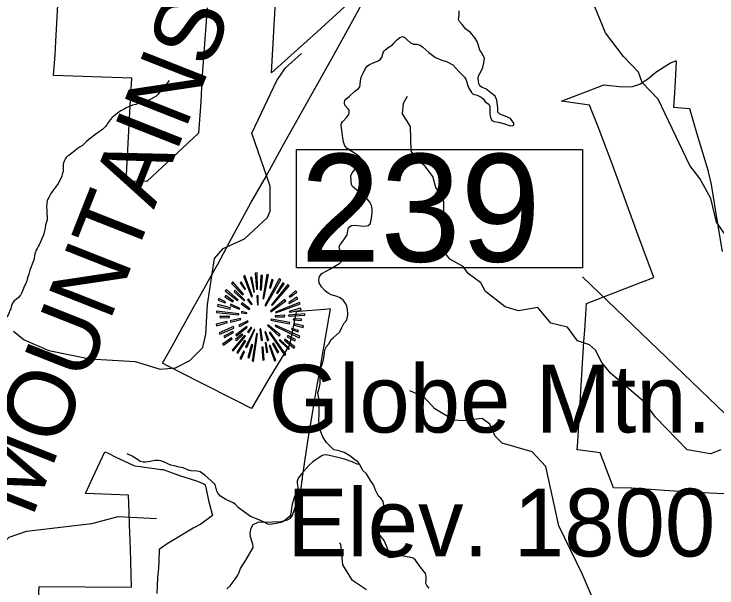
# Model space of a CAD drawing. Extents: x 1159738 to 1321356, y 736314 to 882035.
# Drawn here: x 1205885 to 1215018, y 845663 to 853122 of the extents above; entities that cross this region are included whole.
import ezdxf

# ---------------------------------------------------------------- set-up
doc = ezdxf.new("R2010")
doc.units = 0
for name, color, linetype in [('Exist Boundary Land Use Forest National US Forest Service', 7, 'Continuous'), ('Exist Geographical Mountain Summit CELL', 7, 'Continuous'), ('Exist Geographical Mountain Summit Elevation Number Label', 7, 'Continuous'), ('Exist Geographical Mountain Summit Label', 7, 'Continuous'), ('Exist Hydrographic Creek Single Shore', 7, 'Continuous'), ('Exist Hydrographic Misc Water Feature', 7, 'Continuous'), ('Exist Road Non-System Type 51', 7, 'Continuous'), ('Exist Road Secondary Structure Standard Bridge Number Label', 7, 'Continuous')]:
    doc.layers.add(name, color=color, linetype=linetype)

msp = doc.modelspace()

# ---------------------------------------------------------------- linework, layer by layer
at = {"layer": 'Exist Boundary Land Use Forest National US Forest Service'}
for points in [[(1210382.3, 853407.5), (1209821.2, 852888.6), (1209229.2, 852358.6), (1209304.3, 853672.6)], [(1208760.4, 845776.4), (1208783.3, 845816.5), (1208796.6, 845839.8), (1208804.4, 845853.4), (1208828.4, 845916.4), (1208895.4, 846024.4), (1208992.4, 846190.4), (1208987.4, 846232.4), (1208976.4, 846272.5), (1208959.4, 846327.5), (1208953.4, 846375.4), (1208964.4, 846441.4), (1208994.4, 846486.4), (1209050, 846511.7), (1209069.4, 846520.5), (1209137.4, 846518.4), (1209345.4, 846528.5), (1209399.1, 846538.9), (1209413.8, 846541.8), (1209437.4, 846546.5), (1209476.3, 846569.4), (1209497.4, 846600.4), (1209522.4, 846657.4), (1209612.4, 846933.4), (1209620.3, 846992.6), (1209625.4, 847031.5), (1209630.5, 847067.8), (1209631.4, 847073.7), (1209635.4, 847102.3), (1209709.4, 847627.4), (1209757.2, 847904.3), (1209771.5, 847988.2), (1209811.9, 848222.5), (1209824.9, 848297.6), (1209852.5, 848457.8), (1209906.3, 848770.5), (1209909.7, 848790.2), (1209996.3, 849290.5), (1209924.8, 849284.4), (1209582.5, 849255.1), (1209551.4, 849252.5), (1209486.1, 848927.6), (1209463.4, 848814.5), (1209462.1, 848812.4), (1209195.4, 848379.5), (1208969.3, 847995.5), (1208775.4, 848094.4), (1208305.4, 848331.4), (1208091, 848442.4), (1207889.7, 848546.4), (1207816.3, 848584.4), (1207917.3, 848768.4), (1208064.3, 849034.5), (1208220.4, 849318.5), (1208376.3, 849594.5), (1208408, 849650.6), (1208531.4, 849869.5), (1208682.5, 850150.6), (1208716.4, 850213.5), (1208961.3, 850668.5), (1209164.7, 851018.9), (1209167.2, 851023.5), (1209204.3, 851091.3), (1209388.3, 851427.5), (1209718.3, 852020.6), (1210008.2, 852536.5), (1210288.2, 853039.6), (1210586.3, 853587.6)], [(1208393.8, 853205.1), (1208324.3, 852268.6), (1208310.2, 851980.5), (1208281.3, 851575.5), (1207612.2, 850945.5), (1207340.2, 850952.5), (1207394.5, 851931.4), (1207414.2, 852289.5), (1206397.3, 852324.5), (1206418.3, 852592.5), (1206428.1, 852764.9), (1206460.2, 853323.6)], [(1215628.5, 846858.5), (1214583.5, 846913.5), (1213908.8, 846958.6), (1213896.5, 846959.5), (1213674.4, 846963.4), (1213501.4, 847420.5), (1213211.4, 847456.5), (1213202.3, 847460.5), (1213210.3, 847564.5), (1213227.3, 847853.8), (1213230.3, 847908.1), (1213248.4, 848219.5), (1213290.9, 848866.5), (1213300.4, 849012.5), (1213321.4, 849358.5), (1214038.8, 849636.4), (1214199.4, 849698.5), (1213990.4, 850256.5), (1213658.4, 851173.6), (1213473.4, 851656.6), (1213363.4, 851939.6), (1213148.4, 851967.6), (1212998.4, 851991.6), (1213007.5, 851995), (1213336.3, 852120.5), (1213548.4, 852203.6), (1213785.4, 852174.6), (1213920.3, 852182.6), (1214018.3, 852212.6), (1214072.5, 852248.5), (1214116.4, 852277.6), (1214223.4, 852366.5), (1214331.4, 852437.5), (1214414.4, 852487.6), (1214483.6, 852514.1), (1214487.4, 852515.6), (1214480.3, 852331.6), (1214466.4, 852096.5), (1214454.4, 851910.6), (1214660.4, 851894.6), (1214755.4, 851566.5), (1214902.5, 851079.9), (1214904.4, 851073.5), (1214942.4, 850908.6), (1214998.4, 850557.6), (1215012.3, 850474.5), (1215086.4, 850036.5)], [(1206161.4, 844668.4), (1206213.3, 845683.4), (1207413.4, 845674.4), (1207398.3, 846167.4), (1207386, 846487.7), (1207379.9, 846647.2), (1207371.4, 846868.4), (1206814.4, 846889.5), (1206907.3, 847098.5), (1207065.3, 847434.4), (1207108.4, 847415.4), (1207209.4, 847362.5), (1207313.3, 847314.4), (1207450.4, 847250.4), (1207522.4, 847240.5), (1207795.4, 847204.4), (1207821.4, 847204.4), (1208033.4, 847126.4), (1208257.4, 847056.4), (1208352.3, 847015.5), (1208367.4, 847001.4), (1208382.4, 846946.5), (1208412.4, 846800.5), (1208463.4, 846606.4), (1208310.4, 846490.4), (1208214.3, 846439.4), (1208128.1, 846389.8), (1208068.3, 846355.4), (1207873.3, 846238.4), (1207772.4, 846163.4), (1207766.4, 846011.4), (1207760.4, 845919.5), (1207751.3, 845797.4), (1207741.4, 845591.4)], [(1208651.4, 845651.5), (1208692.4, 845690.4), (1208760.4, 845776.4)]]:
    msp.add_lwpolyline(points, dxfattribs=at)
at = {"layer": 'Exist Geographical Mountain Summit CELL'}
for points in [[(1208865.6, 849714.9), (1208970.4, 849447.4), (1208982, 849451.5), (1208886.1, 849725)], [(1209019.9, 849752.5), (1209036, 849544.6), (1209048.8, 849546.2), (1209043.2, 849756.9)], [(1209083.9, 849536.1), (1209099.6, 849536.1), (1209114.2, 849725), (1209092.4, 849725)], [(1209131.8, 849422.5), (1209191.4, 849730.8), (1209169.5, 849738), (1209118.7, 849425.6)], [(1208711.6, 849621.8), (1208855.5, 849472), (1208868.8, 849482.1), (1208727.8, 849640.7)], [(1208822, 849627.6), (1208884.5, 849540.4), (1208891.9, 849546.2), (1208838.2, 849643.6)], [(1209000.9, 849507), (1209011, 849509.8), (1208974.8, 849701.6), (1208957.4, 849697.3)], [(1209144.8, 849335.4), (1209156.5, 849328.2), (1209351.1, 849666.7), (1209329.4, 849681.4)], [(1209202.8, 849563.5), (1209216.1, 849559), (1209253.9, 849666.7), (1209235, 849673.9)], [(1209378.9, 849627.6), (1209294.6, 849493.8), (1209306.3, 849489.3), (1209396.2, 849614.6)], [(1208630.3, 849522.8), (1208788.7, 849400.8), (1208797.5, 849409.6), (1208644.8, 849540.4)], [(1209229.1, 849341.2), (1209237.9, 849332.5), (1209460.2, 849589.6), (1209444.2, 849608.7)], [(1208625.9, 849447.4), (1208729.1, 849381.8), (1208737.9, 849392.3), (1208637.5, 849463.2)], [(1208743.5, 849511.1), (1208874.4, 849395), (1208883.2, 849403.6), (1208755.2, 849531.6)], [(1209041.6, 849459.1), (1209047.2, 849342.6), (1209057.7, 849343.9), (1209057.7, 849460.3)], [(1209460.2, 849453.1), (1209467.6, 849443), (1209559.1, 849508.2), (1209544.5, 849522.8)], [(1208538.8, 849403.6), (1208628.7, 849368.9), (1208633.1, 849380.6), (1208544.5, 849424.1)], [(1208838.2, 849357.2), (1208938.5, 849281.4), (1208947, 849293.1), (1208848.3, 849370.2)], [(1208916.7, 849409.6), (1208972, 849343.9), (1208980.4, 849352.7), (1208929.7, 849421.3)], [(1209216.1, 849261.2), (1209223.3, 849251.1), (1209417.9, 849395), (1209405.1, 849412.4)], [(1209284.2, 849249.7), (1209288.7, 849240.7), (1209601.2, 849355.6), (1209594, 849374.5)], [(1209460.2, 849361.7), (1209570.6, 849421.3), (1209559.1, 849441.4), (1209454.6, 849371.8)], [(1208516.7, 849242.3), (1208804.7, 849214.6), (1208806, 849226.3), (1208516.7, 849262.5)], [(1208527.1, 849326.6), (1208692.7, 849288.8), (1208697.2, 849301.9), (1208531.6, 849345.5)], [(1208692.7, 849335.4), (1208814.8, 849287.5), (1208819.3, 849296), (1208701.5, 849351.6)], [(1209467.6, 849249.7), (1209614.5, 849275.8), (1209608.6, 849297.6), (1209461.8, 849258.5)], [(1208565.1, 849172.6), (1208683.9, 849178.4), (1208683.9, 849192.8), (1208560.6, 849192.8)], [(1208839.5, 849238), (1208907.9, 849229.2), (1208909.5, 849238), (1208842.5, 849255.3)], [(1209280.2, 849198.9), (1209280.2, 849187.2), (1209400.6, 849187.2), (1209403.5, 849207.4)], [(1209453, 849194.4), (1209662.4, 849207.4), (1209663.7, 849226.3), (1209454.6, 849207.4)], [(1208511.1, 849091.2), (1208516.7, 849070.7), (1208660.9, 849113), (1208652, 849126)], [(1208694.3, 849136.4), (1208698.5, 849117.4), (1208831, 849150.8), (1208828.1, 849165.4)], [(1208804.7, 849079.6), (1208813.5, 849060.7), (1208928.4, 849121.5), (1208924.1, 849134.8)], [(1209177, 849075.2), (1209331, 848934.1), (1209341, 848951.6), (1209184.2, 849084)], [(1209221.7, 849143.6), (1209464.7, 849095.7), (1209469, 849113), (1209226.2, 849158.1)], [(1209512.6, 849146.5), (1209618.7, 849137.5), (1209618.7, 849155), (1209514.2, 849159.3)], [(1209528.8, 849078), (1209641.9, 849049), (1209644.8, 849070.7), (1209532.8, 849095.7)], [(1208550.2, 848980.6), (1208560.6, 848962), (1208742.2, 849041.7), (1208736.3, 849060.7)], [(1208620.2, 848916.8), (1208736.3, 848983.6), (1208727.8, 848998.2), (1208611.4, 848937)], [(1208765.3, 848954.6), (1208777, 848939.9), (1208915.1, 849053.4), (1208907.9, 849063.5)], [(1208891.9, 848794.7), (1208909.5, 848787.5), (1209015.5, 849021.2), (1209005.4, 849024.4)], [(1208919.6, 848992.2), (1208932.5, 848980.6), (1208973.2, 849046.1), (1208965.9, 849051.8)], [(1209079.4, 849028.8), (1209095.3, 848880.6), (1209112.9, 848881.7), (1209092.4, 849031.7)], [(1209143.5, 848993.8), (1209178.3, 848874.5), (1209194.3, 848881.7), (1209152, 848998.2)], [(1209201.5, 848984.9), (1209403.5, 848685.6), (1209417.9, 848697.2), (1209211.6, 848989.4)], [(1209277, 849065.1), (1209589.7, 848912.3), (1209596.9, 848934.1), (1209283.1, 849076.7)], [(1209490.8, 849024.4), (1209575.1, 848992.2), (1209582.3, 849009.9), (1209496.6, 849037.3)], [(1208595.3, 848833.8), (1208606.9, 848817.8), (1208720.4, 848902.2), (1208710, 848915.2)], [(1208719, 848755.3), (1208730.5, 848745.2), (1208893.5, 848935.7), (1208881.8, 848944.2)], [(1208780.2, 848880.6), (1208857.1, 848953), (1208843.8, 848962), (1208762.4, 848893.4)], [(1208977.6, 848613.1), (1208996.5, 848608.6), (1209047.2, 848966), (1209034.4, 848969.2)], [(1209434.1, 848928.5), (1209534.4, 848876.1), (1209544.5, 848890.7), (1209442.9, 848944.2)], [(1208878.9, 848880.6), (1208778.6, 848723.4), (1208791.4, 848713.3), (1208894.9, 848871.6)], [(1208938.5, 848653.8), (1208986.4, 848825), (1208972, 848826.6), (1208920.9, 848657.8)], [(1209182.6, 848727.8), (1209160.8, 848847.1), (1209147.7, 848847.1), (1209165.3, 848723.4)], [(1209201.5, 848813.6), (1209271.4, 848614.3), (1209288.7, 848621.6), (1209213.2, 848816.5)], [(1209243.5, 848836.7), (1209307.6, 848719), (1209323.7, 848727.8), (1209258.4, 848842.6)], [(1209331, 848881.7), (1209451.4, 848765.4), (1209464.7, 848775.8), (1209339.8, 848891.8)], [(1209397.8, 848884.6), (1209519.8, 848781.4), (1209532.8, 848796), (1209405.1, 848895)], [(1208819.3, 848646.4), (1208838.2, 848634.8), (1208881.8, 848733.5), (1208868.8, 848742.3)], [(1209104.1, 848794.7), (1209118.7, 848624.8), (1209134.7, 848628.8), (1209121.4, 848794.7)]]:
    msp.add_lwpolyline(points, close=True, dxfattribs=at)
at = {"layer": 'Exist Hydrographic Creek Single Shore'}
for points in [[(1215973.4, 847659.4), (1215907.5, 847975.9), (1215740.5, 848291.1), (1215747.4, 848550.3), (1215686.4, 848768.1), (1215647.4, 848877.2), (1215634.5, 849310.8), (1215528.4, 849713.4), (1215345.4, 850035.5), (1215206.4, 850140), (1215014.4, 850419.6), (1214939.3, 850723.1), (1214795.4, 850985.3), (1214667.3, 851155.3), (1214438.4, 851635.8), (1214256.3, 852017), (1214046.3, 852231.3), (1213999.4, 852366.8), (1213804.4, 852570.9), (1213571.3, 852877.6), (1213391.3, 853314.5)], [(1215067.5, 847457.6), (1214932.5, 847404.5), (1214633.4, 847459.8), (1214220.4, 847881.6), (1214075.5, 848078.2), (1213635.4, 848454.6), (1213522.4, 848591.5), (1213442.4, 848753.9), (1213361.4, 848821.2), (1213204.4, 848876.9), (1213076.4, 849053.4), (1212860.4, 849103.7), (1212690.4, 849307.3), (1212439.3, 849263.1), (1212265.4, 849319.1), (1212012.3, 849517.9), (1211949.4, 849627.5), (1211785.3, 849748.9), (1211721.4, 849842.1), (1211548.4, 849937.5), (1211484.3, 850024.1), (1211491.4, 850273.4), (1211466.4, 850306.8), (1211468.3, 850681), (1211437.4, 850766.9), (1211365.4, 850870.1), (1211327.3, 851012), (1211223.4, 851148.7), (1211116.3, 851232.9), (1211044.4, 851346), (1211036.3, 851661.2), (1210932.3, 851824.2), (1210944.3, 851965.1), (1210997.3, 852055.9)], [(1214259.6, 840399.8), (1214292.6, 840697.8), (1214767.5, 841620.6), (1214846.5, 842675.9), (1214739.7, 843175.4), (1214629.5, 843609.3), (1214526.5, 843821.4), (1214245.5, 844211.1), (1214096.5, 844548.9), (1213667.5, 845043.4), (1213531.4, 845229.9), (1213272.5, 845839.1), (1212964.5, 846472.2), (1212793.5, 847243.8), (1212615.4, 847431.2), (1212226.4, 847544), (1212136.4, 847637.7), (1212066.4, 847790.1), (1211967.4, 847867.6), (1211708.4, 847833.4), (1211600.4, 847842.1), (1211354.4, 847991.5), (1211208.4, 848145.4), (1211027.4, 848224.5)]]:
    msp.add_lwpolyline(points, dxfattribs=at)
at = {"layer": 'Exist Hydrographic Misc Water Feature'}
for points in [[(1205877.3, 849000.5), (1206016.3, 848886.1), (1206338.3, 848751.6), (1206868.3, 848639.3), (1207460.4, 848607.8), (1207782.3, 848506.1), (1207983.4, 848525.1), (1208169.3, 848619.8), (1208340.3, 848790.4), (1208378.3, 848963.6), (1208397.4, 849347.3), (1208488.3, 849946.2), (1208600.4, 850075.2), (1208879.3, 850201), (1209178.3, 850477.3), (1209214.3, 850558.7), (1209214.3, 850886.9), (1208974.3, 851574.5), (1209301.3, 852260.6), (1209414.3, 852422.4), (1209619.3, 852608.7)], [(1207900.5, 852258.8), (1207857, 852204), (1207840.4, 852184.5), (1207827.9, 852166.8), (1207819.6, 852157), (1207805.2, 852139.4), (1207780.4, 852112), (1207757.5, 852080.6), (1207745.3, 852069), (1207732.9, 852057.3), (1207700.4, 852036.2), (1207663.8, 852017.1), (1207613.1, 851996.5), (1207560.6, 851977.8), (1207514.3, 851963.1), (1207465.8, 851948.4), (1207425.5, 851937.5), (1207385, 851922.6), (1207352.6, 851907.4), (1207318.1, 851888.3), (1207273.4, 851863.5), (1207232.7, 851836.6), (1207197.8, 851807.6), (1207160.9, 851776.5), (1207136.2, 851749.2), (1207109.1, 851713.9), (1207092.4, 851684.3), (1207071.7, 851658.9), (1207040.7, 851627.7), (1207004, 851600.6), (1206967.4, 851575.7), (1206928.6, 851546.6), (1206891.8, 851519.6), (1206863.2, 851496.4), (1206828.3, 851465.3), (1206799.5, 851438.1), (1206772.7, 851412.7), (1206746.4, 851395.4), (1206707.6, 851370.5), (1206676.9, 851343.3), (1206656.6, 851329.9), (1206636.1, 851314.4), (1206617.6, 851300.9), (1206595.3, 851285.5), (1206578.8, 851273.9), (1206562.4, 851256.3), (1206552.2, 851244.6), (1206539.4, 851218.9), (1206528.6, 851189.2), (1206524, 851165.3), (1206523.2, 851133.3), (1206522.4, 851105.3), (1206521.5, 851075.3), (1206512.5, 851039.6), (1206505.9, 851013.7), (1206493, 850984.1), (1206459.3, 850918.9), (1206423.9, 850871.8), (1206397.1, 850838.5), (1206376.3, 850809.1), (1206363.6, 850789.4), (1206349, 850763.8), (1206338.3, 850740.1), (1206325.8, 850718.4), (1206317.2, 850694.6), (1206310.1, 850660.7), (1206309, 850618.7), (1206309.9, 850574.7), (1206311.2, 850550.6), (1206312.3, 850518.6), (1206317.8, 850496.4), (1206317, 850470.4), (1206314.4, 850448.5), (1206305.6, 850420.7), (1206294.5, 850379), (1206287.6, 850341.1), (1206282.5, 850305.3), (1206273.5, 850267.5), (1206260.5, 850231.8), (1206243.5, 850194.2), (1206228.6, 850162.6), (1206209.6, 850121.1), (1206196.9, 850099.4), (1206184.3, 850075.8), (1206171.6, 850052), (1206160.7, 850020.3), (1206151.6, 849980.6), (1206146.8, 849946.7), (1206139.8, 849912.8), (1206122.8, 849873.3), (1206105.7, 849835.6), (1206090.5, 849794.1), (1206077.2, 849740.4), (1206061.8, 849692.8), (1206050.8, 849653), (1206037.8, 849619.4), (1206027.3, 849599.7), (1206018.7, 849579.8), (1206008.1, 849554.2), (1205995.3, 849524.5)], [(1205995.3, 849524.5), (1205980.3, 849490.8), (1205971.8, 849473.1), (1205961.4, 849459.4), (1205942.8, 849437.8), (1205916.3, 849416.5), (1205887.6, 849395.3), (1205877.3, 849383.6), (1205866.8, 849363.9), (1205858.2, 849342), (1205849.6, 849316.3), (1205842.8, 849292.4), (1205836.5, 849276.6), (1205828.1, 849260.8), (1205821.6, 849245), (1205812.9, 849223.2), (1205800.5, 849201.5), (1205785.8, 849181.9), (1205773.7, 849174.2), (1205757.4, 849168.7), (1205749.4, 849166.9)], [(1204682, 840135.8), (1204616.4, 840303.8), (1204619.4, 840402.3), (1204767.4, 840616), (1204703.4, 841057.2), (1204555.4, 841746.1), (1204538.4, 842022.3), (1204638.3, 842328.8), (1204846.5, 842882.1), (1204878.7, 843541.9), (1204831, 843775.9), (1204875.1, 843990.2), (1204993.4, 844327.2), (1205196.4, 845071.8), (1205166.3, 845223.4), (1205057.4, 845484.8), (1205069.4, 845619.2), (1205148.3, 845781.7), (1205445.3, 845959.6), (1205822.3, 846323), (1206049.3, 846400.6), (1206894.3, 846501.8), (1207238.4, 846593.4), (1207738.3, 846563.7)], [(1210465.4, 845639.3), (1210284.4, 845761), (1210157.4, 845963.8), (1210130.4, 846233.5), (1210114.4, 846250.3)]]:
    msp.add_lwpolyline(points, dxfattribs=at)
at = {"layer": 'Exist Road Non-System Type 51'}
for points in [[(1211953.9, 852041.3), (1211984.3, 852014), (1212008.4, 851980.4), (1212056.5, 851949.9), (1212069.3, 851919.4), (1212067.6, 851825.3), (1212075.6, 851778.8), (1212094.8, 851738.7), (1212122.1, 851725.8), (1212181.4, 851717.8), (1212258.3, 851695.4), (1212333.6, 851671.3), (1212365.7, 851674.5), (1212378.5, 851679.3), (1212378.5, 851705), (1212359.3, 851735.5), (1212335.2, 851766), (1212266.3, 851793.2), (1212199, 851822.1), (1212173.3, 851847.8), (1212170.1, 851905.5), (1212160.5, 852003.4), (1212138.1, 852056.3), (1212078.8, 852098), (1212016.3, 852149.3), (1211968.2, 852168.6), (1211936.1, 852189.4), (1211924.9, 852216.7), (1211916.9, 852287.3), (1211921.7, 852321), (1211953.7, 852381.9), (1211974.6, 852428.4), (1211990.6, 852487.8), (1211997, 852549.3), (1211977.8, 852589.4), (1211964.9, 852616.6), (1211939.3, 852653.5), (1211921.7, 852712.9), (1211904, 852764.2), (1211872, 852815.5), (1211815.9, 852881.3), (1211755.1, 852927.1), (1211708.6, 852986.5), (1211671.7, 853026.6), (1211662.1, 853050.6), (1211666.9, 853106.8), (1211670.1, 853162.9)], [(1209986.6, 849805.9), (1210073.2, 849857.2), (1210116.5, 849884.5), (1210132.5, 849898.9), (1210138.9, 849911.7), (1210143.7, 849934.2), (1210143.7, 849966.3), (1210113.2, 850072.1), (1210111.6, 850099.4), (1210126.1, 850129.9), (1210171, 850187.6), (1210212.6, 850251.8), (1210219, 850279.1), (1210227.1, 850330.4), (1210236.7, 850354.4), (1210270.3, 850373.7), (1210310.4, 850376.9), (1210389, 850368.9), (1210448.3, 850365.7), (1210488.3, 850375.3), (1210512.4, 850394.5), (1210523.6, 850444.3), (1210539.6, 850534.1), (1210539.6, 850589.5), (1210529.9, 850636), (1210507.5, 850677.7), (1210475.4, 850722.6), (1210441.8, 850756.3), (1210360, 850815.6), (1210284.7, 850883), (1210271.9, 850908.7), (1210263.9, 850953.6), (1210262.3, 851017.7), (1210278.4, 851058.5), (1210318.4, 851106.7), (1210376.1, 851161.2), (1210403.4, 851194.9), (1210406.6, 851218.9), (1210395.4, 851244.6), (1210372.9, 851265.5), (1210332.9, 851299.1), (1210215.8, 851372.9), (1210185.4, 851408.2), (1210167.8, 851459.5), (1210151.7, 851544.6), (1210137.3, 851676.7), (1210138.9, 851700.7), (1210155, 851723.2), (1210209.5, 851782.5), (1210233.5, 851816.2), (1210241.5, 851840.3), (1210241.5, 851872.4), (1210225.5, 851888.4), (1210182.2, 851938.1), (1210177.4, 851968.6), (1210183.8, 851999.1), (1210198.3, 852018.3), (1210244.7, 852056.8), (1210307.2, 852116.2), (1210361.7, 852153.1), (1210379.3, 852174.4), (1210384.1, 852206.5), (1210387.3, 852254.6), (1210395.3, 852301.2), (1210425.8, 852362.1), (1210446.6, 852410.2), (1210472.3, 852445.5), (1210504.3, 852468), (1210563.7, 852492), (1210616.6, 852514.5), (1210645.4, 852535.3), (1210663, 852556.2), (1210677.5, 852607.5), (1210691.9, 852642.8), (1210715.9, 852660.5), (1210746.4, 852689.3), (1210802.5, 852723), (1210821.3, 852743.2), (1210855, 852783.3), (1210896.6, 852818.6), (1210933.5, 852829.8), (1210964, 852817), (1210994.4, 852788.1), (1211034.5, 852748), (1211076.2, 852732), (1211121, 852732), (1211161.1, 852719.1), (1211198, 852690.3), (1211273.3, 852624.5), (1211363.1, 852558.7), (1211443.2, 852521.8), (1211513.8, 852501), (1211585.9, 852460.9), (1211664.4, 852377.5), (1211737.5, 852302.8), (1211753.5, 852277.1), (1211788.8, 852166.4), (1211830.5, 852102.3), (1211851.3, 852083), (1211901, 852068.6), (1211953.9, 852041.3)], [(1209996.4, 847501.5), (1209944.8, 847554.8), (1209918.1, 847593.5), (1209890.2, 847645.5), (1209863.5, 847718.8), (1209856.9, 847756.1), (1209844.9, 847829.4), (1209850.2, 847925.4), (1209851.5, 848044), (1209847.7, 848107.2), (1209835.7, 848173.8), (1209834.3, 848201.8), (1209841, 848231.2), (1209855.7, 848276.5), (1209862.3, 848321.8), (1209865, 848361.8), (1209863.6, 848397.8), (1209857, 848441.8), (1209865, 848473.8), (1209882.3, 848540.4), (1209904.9, 848630.3), (1209918.2, 848716.9), (1209923.5, 848759.6), (1209946.2, 848800.9), (1209980.8, 848839.5), (1210003.4, 848887.5), (1210031.4, 848912.8), (1210072.7, 848948.8), (1210118, 848991.5), (1210143, 849046.5), (1210171, 849098.5), (1210202.9, 849139.8), (1210218.9, 849181.1), (1210222.9, 849219.8), (1210216.3, 849282.4), (1210210.9, 849327.8), (1210197.6, 849357.1), (1210164.3, 849401.1), (1210121.7, 849433.1), (1210084.4, 849453.1), (1210004.5, 849474.4), (1209965.9, 849493), (1209925.9, 849523.7), (1209879.3, 849575.7), (1209850.4, 849629.4), (1209845.1, 849666.7), (1209854.4, 849713.4), (1209886.4, 849749.3), (1209939.7, 849782.7), (1209986.6, 849805.9)], [(1210376.2, 847266.6), (1210353, 847301.4), (1210311.1, 847332.4), (1210249.1, 847379), (1210174.7, 847424), (1210122, 847439.5), (1210086.3, 847448.8), (1210039.8, 847458.1), (1209996.4, 847501.5)], [(1210376.2, 847266.6), (1210341.5, 847269.9), (1210279.8, 847303.5), (1210178.2, 847335.9), (1210058.2, 847367.3), (1209945.7, 847394.4), (1209901.4, 847387.9), (1209877.6, 847374.9), (1209767.3, 847302.4), (1209718.6, 847256.9), (1209620.2, 847146.6), (1209577, 847089.2), (1209562.9, 847052.4), (1209562.9, 847028.6), (1209569.4, 846994), (1209570.5, 846963.7), (1209568.3, 846933.4), (1209553.2, 846900.9), (1209529.8, 846853.1), (1209497.4, 846753.5), (1209485.5, 846665.9), (1209477.9, 846610.7), (1209461.7, 846586.9), (1209406.6, 846544.7), (1209367.6, 846519.8), (1209295.2, 846500.3), (1209216.3, 846488.4), (1209181.7, 846490.6), (1209143.8, 846515.5), (1209086.5, 846541.4), (1209036.8, 846560.9), (1208957.3, 846591.2), (1208880.6, 846649.7), (1208799.5, 846707), (1208762.7, 846747), (1208733.5, 846767.6), (1208635.1, 846814.1), (1208569.2, 846856.3), (1208537.8, 846889.9), (1208520.5, 846920.2), (1208497.8, 847008.9), (1208446.4, 847054.8), (1208364.3, 847130.6), (1208304.8, 847171.7), (1208263.7, 847182.5), (1208188, 847184.7), (1208139.3, 847196.6), (1208083.1, 847224.7), (1208030.1, 847232.3), (1207969.6, 847248.5), (1207920.9, 847258.3), (1207883.1, 847275.6), (1207849.6, 847291.8), (1207791.8, 847316.4), (1207760.4, 847321.8), (1207713.9, 847318.6), (1207654.5, 847305.6), (1207598.2, 847298), (1207561.5, 847298), (1207524.7, 847308.8), (1207491.2, 847332.6), (1207418.7, 847377), (1207354.9, 847407.3)], [(1210720.5, 846219), (1210692.6, 846277.9), (1210625.9, 846364.8), (1210604.2, 846403.6), (1210599.6, 846433.1), (1210608.9, 846462.6), (1210646.1, 846512.2), (1210669.3, 846566.5), (1210675.5, 846599.1), (1210675.5, 846637.9), (1210680, 846687.9), (1210689.3, 846740.7), (1210680, 846787.2), (1210655.2, 846826), (1210622.6, 846857), (1210582.3, 846934.6), (1210557.5, 847002.9), (1210518.8, 847061.8), (1210466.1, 847145.6), (1210414.9, 847192.1), (1210376.2, 847266.6)], [(1211277.7, 845661.4), (1211246.7, 845694), (1211237.4, 845720.4), (1211242, 845762.2), (1211242, 845816.5), (1211231.2, 845849.1), (1211164.5, 845931.3), (1211100.9, 846024.4), (1211071.5, 846049.2), (1211018.8, 846064.8), (1210919.6, 846081.8), (1210888.5, 846083.4), (1210859.1, 846078.7), (1210831.2, 846063.2), (1210809.5, 846057), (1210773.8, 846053.9), (1210752.1, 846061.7), (1210739.7, 846086.5), (1210740.7, 846161.6), (1210720.5, 846219)]]:
    msp.add_lwpolyline(points, dxfattribs=at)
at = {"layer": 'Exist Road Secondary Structure Standard Bridge Number Label'}
msp.add_line((1217348.4, 845788.4), (1213270.3, 849705), dxfattribs=at)
msp.add_lwpolyline([(1209555, 851361.5), (1213270.9, 851361.5), (1213270.9, 849825), (1209555, 849825)], close=True, dxfattribs=at)

# ---------------------------------------------------------------- texts
at = {"layer": 'Exist Geographical Mountain Summit Elevation Number Label'}
msp.add_text('Elev. 1800', height=880, dxfattribs=at).set_placement((1209435.3, 846072.7))
at = {"layer": 'Exist Geographical Mountain Summit Label'}
msp.add_text('GLOBE      MOUNTAINS', height=880, rotation=68.46268, dxfattribs=at).set_placement((1203909.7, 840966.1))
msp.add_text('Globe Mtn.', height=880, dxfattribs=at).set_placement((1209195.3, 847683.5))
at = {"layer": 'Exist Road Secondary Structure Standard Bridge Number Label'}
msp.add_text('239', height=1400, dxfattribs=at).set_placement((1209605.2, 849904.1))

doc.saveas('drawing.dxf')
